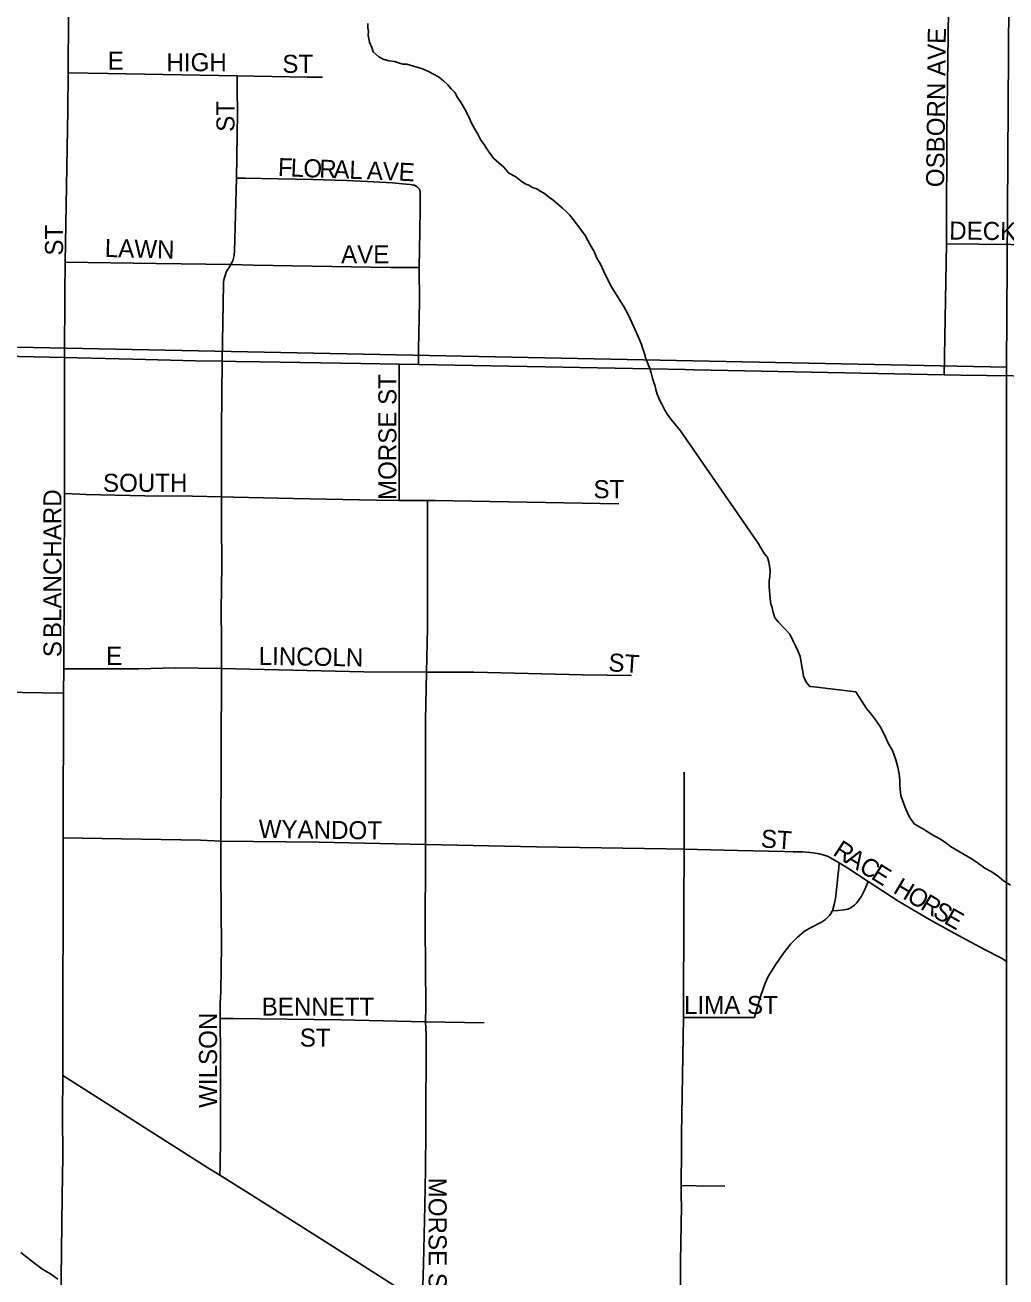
# Model space of a CAD drawing. Extents: x 1587405 to 1714697, y 1028970 to 1155083.
# Drawn here: x 1653442 to 1656161, y 1105700 to 1109170 of the extents above; entities that cross this region are included whole.
import ezdxf

# ---------------------------------------------------------------- set-up
doc = ezdxf.new("R2010")
doc.units = 0
for name, color, linetype in [('GM_X_City_Street', 7, 'Continuous'), ('GM_X_City_Street_Text', 7, 'Continuous'), ('GM_X_Minor_River', 7, 'Continuous'), ('GM_X_Section', 7, 'Continuous'), ('GM_X_State_Route', 7, 'Continuous')]:
    doc.layers.add(name, color=color, linetype=linetype)

msp = doc.modelspace()

# ---------------------------------------------------------------- linework, layer by layer
at = {"layer": 'GM_X_City_Street'}
for points in [[(1655996.2, 1108564.3), (1655996.2, 1108596.9), (1655997.5, 1108872.8), (1656004.4, 1109413.7), (1656004.7, 1109440.6)], [(1653561.8, 1109037.9), (1653562.1, 1109059.2), (1653563.4, 1109292.9)], [(1653553.8, 1108512.9), (1653561.2, 1108934.3), (1653561.8, 1109037.9)], [(1653561.8, 1109037.9), (1653672.3, 1109036.2), (1654030.3, 1109029.7)], [(1654028.7, 1108746.3), (1654031.1, 1108926.5), (1654030.6, 1108991.3), (1654030.3, 1109029.7)], [(1654030.3, 1109029.7), (1654224, 1109026.1), (1654266.5, 1109025.9)], [(1654012.6, 1108506.2), (1654018, 1108517), (1654020.1, 1108524.2), (1654021.6, 1108531.1), (1654022.2, 1108534), (1654023.2, 1108542.6), (1654028.7, 1108746.3)], [(1654028.7, 1108746.3), (1654052.4, 1108746), (1654143.6, 1108743.8), (1654240.2, 1108742), (1654333.2, 1108739.4), (1654391.5, 1108737), (1654461.2, 1108733), (1654488.7, 1108730.6), (1654510.3, 1108728.1), (1654515, 1108727.6), (1654518.9, 1108726.9), (1654521.7, 1108726.1), (1654523.7, 1108725.3), (1654524.7, 1108724.8), (1654526.2, 1108724), (1654527.4, 1108723.1), (1654529.9, 1108721.2)], [(1654535.2, 1108498.4), (1654536.9, 1108599.2), (1654537.9, 1108661.5), (1654537.6, 1108696.6), (1654537.5, 1108701.8), (1654537.5, 1108705.2), (1654537.3, 1108708.7), (1654537, 1108710.5), (1654536.6, 1108712.2), (1654536.1, 1108713.5), (1654535.3, 1108715.2), (1654534.5, 1108716.7), (1654534, 1108717.4), (1654533.3, 1108718.2), (1654532.3, 1108719.2), (1654529.9, 1108721.2)], [(1655990.1, 1108201.1), (1655996.2, 1108564.3)], [(1655996.2, 1108564.3), (1656353.8, 1108559.8)], [(1653552.2, 1108248.9), (1653552.7, 1108426.2), (1653553.8, 1108512.9)], [(1653553.8, 1108512.9), (1653806, 1108509.1), (1654012.6, 1108506.2)], [(1653988.6, 1108238.4), (1653992.7, 1108452.1), (1653992.8, 1108457.6), (1653994.3, 1108467.3), (1653996.7, 1108475.8), (1654000, 1108484.9), (1654001.9, 1108488.6), (1654006.1, 1108495.7), (1654012.6, 1108506.2)], [(1654012.6, 1108506.2), (1654075.4, 1108504.9), (1654455.6, 1108498), (1654535.2, 1108498.4)], [(1654532.6, 1108229.5), (1654533.3, 1108271.2), (1654535.6, 1108402.7), (1654535.2, 1108498.4)], [(1653551.4, 1107871.3), (1653552.2, 1108248.9)], [(1653987.1, 1107862.3), (1653987.1, 1108051), (1653988.6, 1108238.4)], [(1654479, 1107852.7), (1654479.2, 1107891.2), (1654479.7, 1107989), (1654479.2, 1108051.4), (1654479.3, 1108165.7), (1654479.3, 1108212.9), (1654479.3, 1108230.5)], [(1653550.1, 1107385.9), (1653551, 1107626.3), (1653551.4, 1107871.3)], [(1653551.4, 1107871.3), (1653594.2, 1107869.5), (1653610.7, 1107868.8), (1653774.9, 1107865.5), (1653906.3, 1107864.1), (1653987.1, 1107862.3)], [(1653986.9, 1107386.9), (1653987.2, 1107464.9), (1653986.2, 1107547.1), (1653987.5, 1107674.2), (1653986.9, 1107789.1), (1653987.1, 1107862.3)], [(1653987.1, 1107862.3), (1654021.2, 1107861.6), (1654185.4, 1107858.1), (1654415.3, 1107853.2), (1654479, 1107852.7)], [(1654479, 1107852.7), (1654557.7, 1107852.1)], [(1654555.2, 1107376.5), (1654557.7, 1107498.5), (1654557.7, 1107814.1), (1654557.7, 1107852.1)], [(1654557.7, 1107852.1), (1654579.4, 1107852), (1655087.9, 1107843.5)], [(1653548.8, 1107317.9), (1653550.1, 1107385.9)], [(1653550.1, 1107385.9), (1653595, 1107385.9), (1653757.7, 1107385.9), (1653858.1, 1107388.4), (1653986.9, 1107386.9)], [(1653985.5, 1106908), (1653986.9, 1107386.9)], [(1653986.9, 1107386.9), (1654381.4, 1107376.9), (1654555.2, 1107376.5)], [(1654552.4, 1106898.8), (1654552.4, 1107242.6), (1654555.2, 1107376.5)], [(1654555.2, 1107376.5), (1654686.7, 1107376), (1654988.2, 1107368.7), (1655123.2, 1107366.8)], [(1655269.1, 1106885.4), (1655269.2, 1107099.3)], [(1653548, 1106917), (1653601.2, 1106916.1), (1653928.8, 1106910.4), (1653985.5, 1106908)], [(1653983.7, 1106416.6), (1653983.4, 1106458.7), (1653985.3, 1106489.7), (1653986.5, 1106618.6), (1653985, 1106815.2), (1653985.5, 1106908)], [(1653985.5, 1106908), (1654256.6, 1106905), (1654552.4, 1106898.8)], [(1654552.6, 1106406.6), (1654553, 1106449.4), (1654551.1, 1106670), (1654552, 1106861.2), (1654552.4, 1106898.8)], [(1654552.4, 1106898.8), (1654860.3, 1106892.4), (1655219.5, 1106886.8), (1655269.1, 1106885.4)], [(1655267.3, 1106419.3), (1655268.2, 1106728.1), (1655269.1, 1106885.4)], [(1655269.1, 1106885.4), (1655416.9, 1106881.8), (1655547.5, 1106878.9), (1655571.3, 1106878.5), (1655598.5, 1106878), (1655626.5, 1106875.3), (1655643.3, 1106872.8), (1655657.6, 1106869.2), (1655668.6, 1106865.1)], [(1655698.6, 1106847.4), (1655668.6, 1106865.1)], [(1655680.2, 1106715), (1655685.4, 1106732), (1655688.5, 1106748.5), (1655692.1, 1106782.3), (1655694.8, 1106809.3), (1655697.9, 1106833.5), (1655698.6, 1106847.4)], [(1655779.2, 1106795.7), (1655722.5, 1106833.4), (1655698.6, 1106847.4)], [(1655680.2, 1106715), (1655696.4, 1106715.5), (1655711.5, 1106717.6), (1655722.9, 1106719.7), (1655729.1, 1106722.1), (1655734.5, 1106725.5), (1655741.1, 1106730.7), (1655746.6, 1106735.8), (1655752.8, 1106743.4), (1655760.7, 1106755.8), (1655769.9, 1106773.7), (1655779.2, 1106795.7)], [(1656164.6, 1106572.9), (1656148.4, 1106583.3), (1656101.8, 1106607.4), (1656018.1, 1106652.8), (1655948.9, 1106690.6), (1655864.3, 1106741), (1655779.2, 1106795.7)], [(1655464.3, 1106418.7), (1655468.5, 1106435.3), (1655481.8, 1106479.8), (1655493.1, 1106511.6), (1655497.9, 1106522.5), (1655502.2, 1106532.5), (1655522.3, 1106564.9), (1655544.5, 1106597.4), (1655565, 1106623), (1655583.2, 1106641.8), (1655600.9, 1106656.5), (1655607.7, 1106661.2), (1655617.6, 1106666.8), (1655649.9, 1106683), (1655660.7, 1106690.4), (1655667.9, 1106697.1), (1655672, 1106702.1), (1655675.9, 1106707.4), (1655679.7, 1106714), (1655680.2, 1106715)], [(1653982.6, 1105981.9), (1653983, 1106005.6), (1653984.5, 1106086.1), (1653983.9, 1106213.3), (1653984.3, 1106310.8), (1653983.7, 1106416.6)], [(1653983.7, 1106416.6), (1654019.6, 1106416.2), (1654317.3, 1106412.9), (1654552.6, 1106406.6)], [(1655260.6, 1105952.4), (1655261.9, 1106053.5), (1655262.3, 1106095.7), (1655267.3, 1106419.3)], [(1655267.3, 1106419.3), (1655300.4, 1106419.3), (1655351.3, 1106419.2), (1655464.3, 1106418.7)], [(1654534.1, 1105633.5), (1654539.1, 1105646.9), (1654544.9, 1105665.7), (1654545.1, 1105674.5), (1654546.5, 1105734.7), (1654550.4, 1105897.9), (1654552.5, 1105997.5), (1654553.4, 1106105.6), (1654553.9, 1106371.7), (1654552.6, 1106406.6)], [(1654552.6, 1106406.6), (1654715.1, 1106404)], [(1653536.6, 1104905.8), (1653536.7, 1104924.4), (1653537.6, 1105105), (1653539.7, 1105252.3), (1653540.3, 1105465.5), (1653542.3, 1105695.2), (1653545.1, 1105923.6), (1653546.9, 1106033.5), (1653546.5, 1106148.4), (1653547.5, 1106257.9)], [(1655258, 1105181.1), (1655258.2, 1105218.4), (1655258.2, 1105231.4), (1655258.1, 1105360.5), (1655258.2, 1105409.4), (1655259.1, 1105651.6), (1655259.6, 1105742.3), (1655261.5, 1105896.5), (1655260.9, 1105921.3), (1655260.6, 1105952.4)], [(1655260.6, 1105952.4), (1655281.3, 1105953), (1655323.3, 1105951.7), (1655382.4, 1105952)]]:
    msp.add_lwpolyline(points, dxfattribs=at)
at = {"layer": 'GM_X_Minor_River'}
for points in [[(1654392.5, 1109174.7), (1654392.2, 1109162.7), (1654394, 1109152.6), (1654393.8, 1109142.6), (1654395.6, 1109132.6), (1654397.4, 1109122.5), (1654403.2, 1109108.3), (1654406.9, 1109096.2), (1654422.7, 1109081.9), (1654434.6, 1109075.6), (1654450.6, 1109071.3), (1654466.6, 1109068.9), (1654480.5, 1109064.6), (1654490.5, 1109062.4), (1654500.5, 1109062.2), (1654544.4, 1109049.3), (1654558.4, 1109043), (1654574.2, 1109034.7), (1654588.1, 1109026.4), (1654601.9, 1109016.1), (1654613.8, 1109005.8), (1654623.6, 1108993.6), (1654633.4, 1108983.3), (1654641.1, 1108969.1), (1654650.9, 1108954.9), (1654660.6, 1108938.6), (1654672.2, 1108916.3), (1654679.8, 1108898.1), (1654689.5, 1108881.9), (1654697.3, 1108867.7), (1654705, 1108853.5), (1654714.7, 1108839.3), (1654722.5, 1108827.1), (1654732.3, 1108812.8), (1654742.1, 1108800.6), (1654755.8, 1108788.3), (1654769.6, 1108776), (1654783.4, 1108759.6), (1654803.2, 1108749.2), (1654817, 1108738.9), (1654828.9, 1108730.6), (1654838.9, 1108726.4), (1654848.8, 1108720.2), (1654860.7, 1108715.9), (1654870.6, 1108709.7), (1654882.6, 1108703.5), (1654892.4, 1108695.3), (1654906.3, 1108684.9), (1654918.1, 1108674.7), (1654931.9, 1108662.4), (1654941.7, 1108654.1), (1654951.6, 1108643.9), (1654959.4, 1108633.7), (1654967.2, 1108623.5), (1654977, 1108611.3), (1654984.8, 1108601.1), (1654994.6, 1108586.9), (1655002.3, 1108572.7), (1655012, 1108556.4), (1655019.7, 1108542.2), (1655027.4, 1108524), (1655037.1, 1108507.8), (1655046.7, 1108487.5), (1655056.3, 1108467.3), (1655067.9, 1108445), (1655102.9, 1108388.1), (1655114.5, 1108367.8), (1655124.1, 1108345.5), (1655133.7, 1108325.3), (1655141.4, 1108307.1), (1655151, 1108284.8), (1655154.7, 1108272.7), (1655158.5, 1108262.6), (1655162.3, 1108248.5), (1655168, 1108234.3), (1655173.7, 1108218.2), (1655177.5, 1108206.1), (1655181.2, 1108191.9), (1655185, 1108179.8), (1655188.8, 1108169.7), (1655190.6, 1108159.6)], [(1655190.6, 1108159.6), (1655194.3, 1108147.5), (1655202, 1108129.3), (1655207.8, 1108119.2), (1655215.5, 1108103), (1655223.3, 1108090.8), (1655233, 1108076.5), (1655259.6, 1108045.4)], [(1655259.6, 1108045.4), (1655469.5, 1107740.3)], [(1655469.5, 1107740.3), (1655473, 1107736.7), (1655484.6, 1107716.4), (1655492.4, 1107704.2), (1655500.2, 1107694), (1655504, 1107681.9), (1655505.7, 1107669.8), (1655507.5, 1107657.8), (1655507.1, 1107641.7), (1655504.9, 1107629.7), (1655504.6, 1107613.7), (1655507.9, 1107579.5), (1655509.6, 1107565.4), (1655513.4, 1107555.3), (1655515.2, 1107545.3), (1655520.9, 1107527.1), (1655530.7, 1107514.9), (1655546.4, 1107498.5), (1655562.1, 1107482.1), (1655571.7, 1107461.9), (1655577.5, 1107449.7), (1655585.2, 1107433.5), (1655590.9, 1107419.4), (1655592.7, 1107409.3), (1655594.5, 1107397.2), (1655596.3, 1107387.2), (1655598.1, 1107377.1), (1655599.9, 1107365), (1655607.5, 1107348.8), (1655617.3, 1107336.6), (1655621.4, 1107336.5), (1655745.5, 1107322)], [(1655745.5, 1107322), (1655774.6, 1107275.2), (1655788.3, 1107258.9), (1655802, 1107240.6), (1655813.7, 1107224.3), (1655823.3, 1107204.1), (1655834.9, 1107179.7), (1655846.5, 1107159.4), (1655856, 1107133.2), (1655861.6, 1107113), (1655865.3, 1107094.9), (1655866.9, 1107076.8), (1655866.7, 1107064.8), (1655868.4, 1107050.7), (1655870.1, 1107034.6), (1655875.8, 1107018.4), (1655883.3, 1106996.2), (1655893, 1106976), (1655906.6, 1106955.6), (1655932.4, 1106941.1), (1655956.2, 1106926.5), (1655978, 1106914.1), (1655993.8, 1106903.7), (1656007.7, 1106893.4), (1656067.2, 1106858.1), (1656085, 1106845.7), (1656102.8, 1106833.3), (1656118.7, 1106825), (1656136.5, 1106812.6), (1656154.2, 1106798.2), (1656174, 1106785.8)], [(1653430.4, 1105767.8), (1653448.1, 1105753.4), (1653469.9, 1105736.9), (1653491.6, 1105720.4), (1653513.4, 1105707.9), (1653533.2, 1105693.5)]]:
    msp.add_lwpolyline(points, dxfattribs=at)
at = {"layer": 'GM_X_Section'}
for points in [[(1656195.7, 1113439), (1656163.1, 1108222.1), (1651041.3, 1108325.5), (1651152, 1113557.3)], [(1651041.3, 1108325.5), (1656163.1, 1108222.1), (1656161.5, 1102928.9), (1650963.1, 1102991.2), (1650961.9, 1103051.3)]]:
    msp.add_lwpolyline(points, close=True, dxfattribs=at)
at = {"layer": 'GM_X_State_Route'}
for points in [[(1652007.2, 1108320.1), (1652124.9, 1108316.9), (1652245.6, 1108313.3), (1652457.9, 1108306.8), (1652678.3, 1108295.4), (1652735.4, 1108292.5), (1652947.4, 1108278.6), (1653094, 1108266.4), (1653191.9, 1108258.2), (1653257.5, 1108255.4), (1653552.2, 1108248.9), (1653587.6, 1108248.1), (1653741.4, 1108244.2)], [(1653741.4, 1108244.2), (1653915.1, 1108239.8), (1653988.6, 1108238.4), (1654026.9, 1108237.8), (1654092.8, 1108236.3), (1654373.2, 1108232.5), (1654479.3, 1108230.5)], [(1654479.3, 1108230.5), (1654532.6, 1108229.5), (1654884.3, 1108222.9), (1655271.9, 1108215.2)], [(1655271.9, 1108215.2), (1655296.6, 1108214.7), (1655529.4, 1108210.1), (1655990.1, 1108201.1), (1656035.7, 1108199.5), (1656325.2, 1108195.9)], [(1651046.2, 1107372.4), (1651147.5, 1107371.1), (1651393.2, 1107365.8), (1651528.9, 1107362.5), (1651851.8, 1107354.5), (1651991.8, 1107350.4), (1652080.4, 1107346.1), (1652669.8, 1107332.2), (1652850.1, 1107328), (1653030.3, 1107326.8), (1653548.8, 1107317.9)], [(1653548.8, 1107317.9), (1653548, 1106917), (1653547.5, 1106268.4)], [(1653547.5, 1106268.4), (1653547.5, 1106257.9), (1653946.3, 1106004.5), (1653982.6, 1105981.9), (1654071.4, 1105926.4), (1654276.8, 1105796), (1654483.5, 1105664.5)]]:
    msp.add_lwpolyline(points, dxfattribs=at)

# ---------------------------------------------------------------- texts
at = {"layer": 'GM_X_City_Street_Text'}
for s, rotation, p in [('OSBORN AVE', 89.3493, (1655989.8, 1108720.6)), ('E', 0, (1653671.6, 1109046.7)), ('HIGH', 0, (1653834.4, 1109042.3)), ('ST', 0, (1654155.6, 1109037.9)), ('ST', 90, (1654023, 1108874.5)), ('F', 357.8415, (1654142.7, 1108751.9)), ('L', 357.8415, (1654177.9, 1108750.6)), ('O', 357.836, (1654213.1, 1108749.2)), ('R', 357.8436, (1654257.1, 1108747.6)), ('A', 357.8535, (1654296.7, 1108746.1)), ('L', 357.8415, (1654340.6, 1108744.4)), ('A', 357.8424, (1654389, 1108742.6)), ('V', 357.8535, (1654433, 1108740.9)), ('E', 356.9111, (1654476.8, 1108739.3)), ('ST', 90, (1653547.8, 1108531.3)), ('DECKER AVE', 359.3493, (1656003.7, 1108575.9)), ('LAWN', 358.6368, (1653663, 1108527.5)), ('AVE', 0, (1654318.4, 1108509.9)), ('MORSE ST', 90, (1654471.8, 1107853.7)), ('SOUTH', 0, (1653658.4, 1107876.3)), ('ST', 0, (1655018, 1107858.7)), ('BLANCHARD', 90, (1653543.4, 1107470.9)), ('S', 90, (1653543.4, 1107418.1)), ('E', 0, (1653667.2, 1107396.7)), ('LINCOLN', 359.0613, (1654089.7, 1107396.7)), ('ST', 356.1879, (1655058.2, 1107379.1)), ('WYANDOT', 359.2047, (1654089.7, 1106917.1)), ('ST', 356.1879, (1655480.6, 1106890.7)), ('R', 326.97, (1655678.9, 1106871.4)), ('A', 328.1913, (1655713.1, 1106849.2)), ('C', 328.3944, (1655750.7, 1106825.9)), ('E', 328.3974, (1655784.4, 1106805.2)), ('H', 329.1, (1655845.6, 1106766.1)), ('O', 329.099, (1655883.4, 1106743.6)), ('R', 329.1156, (1655921.1, 1106721)), ('S', 329.0925, (1655955.1, 1106700.6)), ('E', 330.3908, (1655986.4, 1106681.9)), ('LIMA ST', 0, (1655268.8, 1106428.7)), ('BENNETT', 0, (1654098.4, 1106424.3)), ('WILSON', 90, (1653974.6, 1106168.5)), ('ST', 0, (1654204, 1106338.3)), ('MORSE ST', 270, (1654561, 1105974.9))]:
    msp.add_text(s, height=50, rotation=rotation, dxfattribs=at).set_placement(p)

doc.saveas('drawing.dxf')
